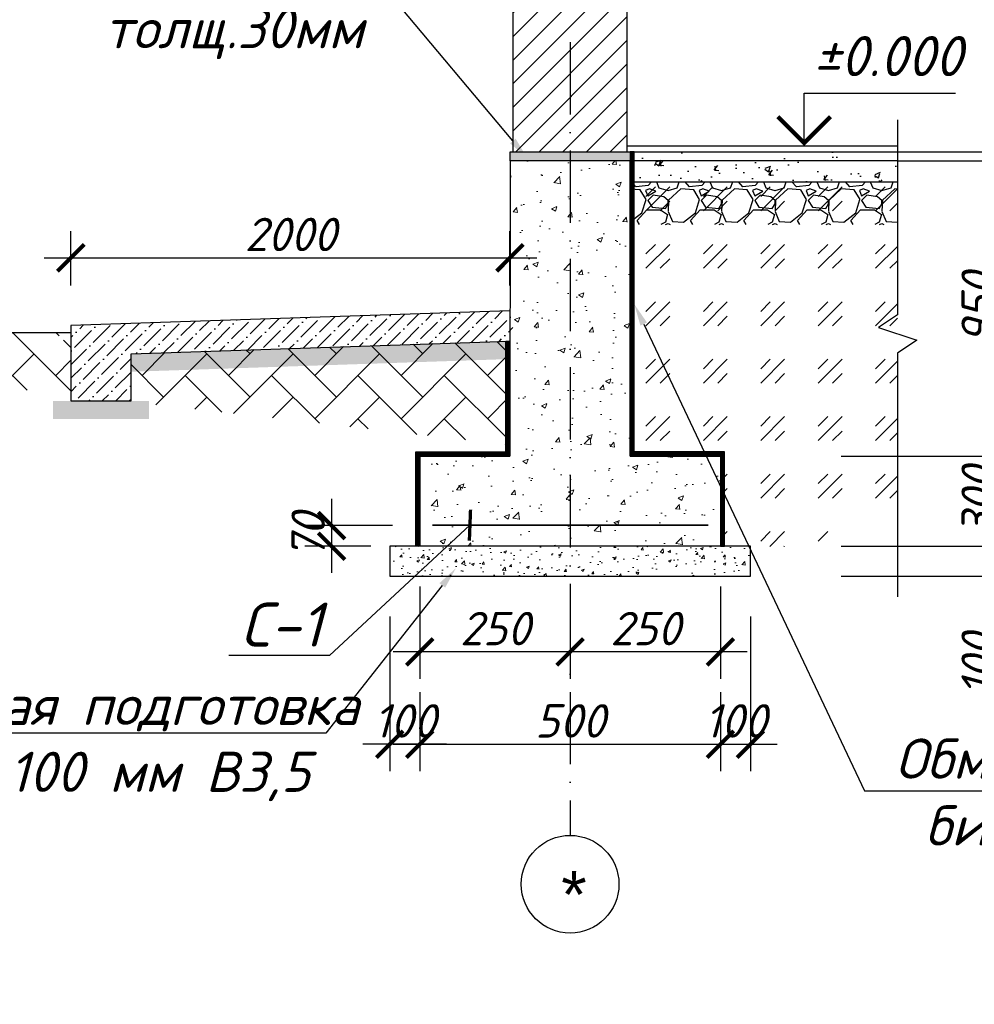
# Model space of a CAD drawing. Header units: millimetres. Extents: x 2063114 to 14983986, y -126020516 to 213791.
# Tile 648 of 656: x 2355949 to 2363093, y 4703 to 12068. Entities that reach past the tile are written whole.
import ezdxf
from ezdxf import colors
from ezdxf.entities.mleader import LeaderData, LeaderLine
from ezdxf.math import Vec2, Vec3

# ---------------------------------------------------------------- set-up
doc = ezdxf.new("R2010")
doc.units = ezdxf.units.MM
doc.linetypes.add('ACAD_ISO10W100', pattern=[18, 12, -3, 0, -3])
doc.layers.get('Defpoints').update_dxf_attribs({"color": 6, "lineweight": 35})
doc.layers.add('.', color=7, linetype='Continuous', lineweight=15)
doc.layers.add('01_Red', color=7, linetype='Continuous')
doc.layers.add('Размеры', color=28, linetype='Continuous')
doc.styles.add('GOST 2.304', font='isocpeur.ttf', dxfattribs={"oblique": 15})
doc.styles.get("Standard").update_dxf_attribs({"font": 'arial.ttf'})
doc.styles.add('V@ler@Live', font='isocpeui.ttf')
doc.dimstyles.new('ISO-25', dxfattribs={"dimtxt": 2.5, "dimasz": 2.5, "dimexe": 1.25, "dimexo": 0.625, "dimtad": 1, "dimtxsty": 'Standard', "dimcen": 2.5, "dimadec": 0, "dimazin": 0, "dimtfac": 1, "dimtmove": 0, "dimatfit": 3, "dimfxl": 1, "dimarcsym": 0})
doc.dimstyles.new('Standard 2304', dxfattribs={"dimtxt": 250, "dimasz": 200, "dimexe": 200, "dimexo": 300, "dimgap": 50, "dimtad": 1, "dimdec": 0, "dimzin": 0, "dimdsep": 46, "dimtxsty": 'GOST 2.304', "dimblk": 'ARCHTICK', "dimcen": 10, "dimdle": 200, "dimclrd": 256, "dimclre": 256, "dimclrt": 256, "dimadec": 0, "dimazin": 0, "dimtfac": 1, "dimtdec": 0, "dimtofl": 0, "dimtmove": 0, "dimatfit": 3, "dimldrblk": 'ARCHTICK', "dimfxl": 1, "dimtolj": 1, "dimtzin": 0, "dimlwd": -1, "dimarcsym": 0})
pattern_1 = [(45, (2018629.8894, 23313.1455), (-4.49012806, 4.49012806), [])]

# ---------------------------------------------------------------- blocks, each defined once
blk = doc.blocks.new('ЦУАУКПКРО')
at = {"color": 5}
blk.add_line((-360.9, 0), (210, 0), dxfattribs=at)
blk.add_lwpolyline([(0, 0), (0, 350), (1007.2, 350)], dxfattribs=at)
at = {"color": 5, "const_width": 28}
blk.add_lwpolyline([(-175, 194.8), (0, 19.8), (175, 194.8)], dxfattribs=at)
blk = doc.blocks.new('цуаупрр')
at = {"layer": '.'}
h = blk.add_hatch(color=256, dxfattribs=at)
h.dxf.hatch_style = 1
h.paths.add_polyline_path([(-399.8, 30), (399.8, 30), (399.8, -30), (-399.8, -30)])
at = {"lineweight": 30}
blk.add_lwpolyline([(-399.8, 30), (399.8, 30), (399.8, -30), (-399.8, -30)], close=True, dxfattribs=at)
blk = doc.blocks.new('*D3586')
at = {"color": 0, "lineweight": -2, "transparency": 16777216}
for p, q in [((2362518.8, 11079.7), (2363298, 11079.7)), ((2363296.7, 11077.2), (2363296.7, 11014.7)), ((2362518.8, 11012.2), (2363298, 11012.2))]:
    blk.add_line(p, q, dxfattribs=at)
at = {"color": 0, "transparency": 16777216}
for points in [[(2363296.3, 11077.2), (2363297.1, 11077.2), (2363296.7, 11079.7)], [(2363296.3, 11014.7), (2363297.1, 11014.7), (2363296.7, 11012.2)]]:
    blk.add_solid(points, dxfattribs=at)
at = {"layer": 'Defpoints', "color": 0, "transparency": 16777216}
for p in [(2362518.2, 11079.7), (2362518.2, 11012.2), (2363296.7, 11012.2)]:
    blk.add_point(p, dxfattribs=at)
at = {"color": 0, "transparency": 16777216, "insert": (2363294.8, 11045.9), "char_height": 2.5, "attachment_point": 5, "rotation": 90}
blk.add_mtext('30', dxfattribs=at)
blk = doc.blocks.new('_ArchTick')
at = {"color": 0, "linetype": 'ByBlock', "const_width": 0.15}
blk.add_lwpolyline([(-0.5, -0.5), (0.5, 0.5)], dxfattribs=at)
blk = doc.blocks.new('*D3587')
at = {"layer": 'Defpoints', "color": 0, "transparency": 16777216}
for p in [(2362518.2, 11012.2), (2361192.9, 8804.6), (2363296.7, 8804.6)]:
    blk.add_point(p, dxfattribs=at)
at = {"layer": 'Размеры', "color": 5, "transparency": 16777216}
blk.add_line((2363296.7, 11212.2), (2363296.7, 8604.6), dxfattribs=at)
at = {"layer": 'Размеры', "color": 5, "lineweight": -2, "transparency": 16777216}
for p, q in [((2362818.2, 11012.2), (2363496.7, 11012.2)), ((2362096.7, 8804.6), (2363496.7, 8804.6))]:
    blk.add_line(p, q, dxfattribs=at)
at = {"layer": 'Размеры', "color": 5, "transparency": 16777216, "xscale": 200, "yscale": 200, "zscale": 200}
for p, rotation in [((2363296.7, 11012.2), 90), ((2363296.7, 8804.6), 270)]:
    blk.add_blockref('_ArchTick', p, dxfattribs=dict(at, rotation=rotation))
at = {"layer": 'Размеры', "color": 5, "transparency": 16777216, "insert": (2363121.7, 9908.4), "char_height": 250, "attachment_point": 5, "rotation": 90, "style": 'GOST 2.304'}
blk.add_mtext('\\A1;950', dxfattribs=at)
blk = doc.blocks.new('*D3569')
at = {"layer": 'Defpoints', "color": 0, "transparency": 16777216}
for p in [(2360743.4, 8804.6), (2361168.8, 8129.6), (2363296.7, 8129.6)]:
    blk.add_point(p, dxfattribs=at)
at = {"layer": 'Размеры', "color": 5, "transparency": 16777216}
blk.add_line((2363296.7, 9004.6), (2363296.7, 7929.6), dxfattribs=at)
at = {"layer": 'Размеры', "color": 5, "lineweight": -2, "transparency": 16777216}
for p, q in [((2362096.7, 8804.6), (2363496.7, 8804.6)), ((2362096.7, 8129.6), (2363496.7, 8129.6))]:
    blk.add_line(p, q, dxfattribs=at)
at = {"layer": 'Размеры', "color": 5, "transparency": 16777216, "xscale": 200, "yscale": 200, "zscale": 200}
for p, rotation in [((2363296.7, 8804.6), 90), ((2363296.7, 8129.6), 270)]:
    blk.add_blockref('_ArchTick', p, dxfattribs=dict(at, rotation=rotation))
at = {"layer": 'Размеры', "color": 5, "transparency": 16777216, "insert": (2363121.7, 8467.1), "char_height": 250, "attachment_point": 5, "rotation": 90, "style": 'GOST 2.304'}
blk.add_mtext('\\A1;300', dxfattribs=at)
blk = doc.blocks.new('*D3570')
at = {"layer": 'Defpoints', "color": 0, "transparency": 16777216}
for p in [(2361168.8, 8129.6), (2361418.3, 7904.6), (2363296.7, 7904.6)]:
    blk.add_point(p, dxfattribs=at)
at = {"layer": 'Размеры', "color": 5, "transparency": 16777216}
for p, q in [((2363296.7, 8329.6), (2363296.7, 7704.6)), ((2363296.7, 6948.1), (2363296.7, 7904.6))]:
    blk.add_line(p, q, dxfattribs=at)
at = {"layer": 'Размеры', "color": 5, "lineweight": -2, "transparency": 16777216}
for p, q in [((2362096.7, 8129.6), (2363496.7, 8129.6)), ((2362096.7, 7904.6), (2363496.7, 7904.6))]:
    blk.add_line(p, q, dxfattribs=at)
at = {"layer": 'Размеры', "color": 5, "transparency": 16777216, "xscale": 200, "yscale": 200, "zscale": 200}
for p, rotation in [((2363296.7, 8129.6), 90), ((2363296.7, 7904.6), 270)]:
    blk.add_blockref('_ArchTick', p, dxfattribs=dict(at, rotation=rotation))
at = {"layer": 'Размеры', "color": 5, "transparency": 16777216, "insert": (2363121.7, 7244.1), "char_height": 250, "attachment_point": 5, "rotation": 90, "style": 'GOST 2.304'}
blk.add_mtext('\\A1;100', dxfattribs=at)
blk = doc.blocks.new('*D3588')
at = {"layer": 'Defpoints', "color": 0, "transparency": 16777216}
for p in [(2360068.3, 8129.6), (2361192.9, 8129.6), (2360068.3, 7338.9)]:
    blk.add_point(p, dxfattribs=at)
at = {"layer": 'Размеры', "color": 5, "lineweight": -2, "transparency": 16777216}
for p, q in [((2360068.3, 7829.6), (2360068.3, 7138.9)), ((2361192.9, 7829.6), (2361192.9, 7138.9))]:
    blk.add_line(p, q, dxfattribs=at)
at = {"layer": 'Размеры', "color": 5, "transparency": 16777216}
blk.add_line((2361392.9, 7338.9), (2359868.3, 7338.9), dxfattribs=at)
at = {"layer": 'Размеры', "color": 5, "transparency": 16777216, "xscale": 200, "yscale": 200, "zscale": 200, "rotation": 180}
blk.add_blockref('_ArchTick', (2360068.3, 7338.9), dxfattribs=at)
at = {"layer": 'Размеры', "color": 5, "transparency": 16777216, "xscale": 200, "yscale": 200, "zscale": 200}
blk.add_blockref('_ArchTick', (2361192.9, 7338.9), dxfattribs=at)
at = {"layer": 'Размеры', "color": 5, "transparency": 16777216, "insert": (2360630.6, 7513.9), "char_height": 250, "attachment_point": 5, "style": 'GOST 2.304'}
blk.add_mtext('\\A1;250', dxfattribs=at)
blk = doc.blocks.new('*D3589')
at = {"layer": 'Defpoints', "color": 0, "transparency": 16777216}
for p in [(2358943.7, 8129.6), (2360068.3, 8129.6), (2358943.7, 7338.9)]:
    blk.add_point(p, dxfattribs=at)
at = {"layer": 'Размеры', "color": 5, "lineweight": -2, "transparency": 16777216}
for p, q in [((2358943.7, 7829.6), (2358943.7, 7138.9)), ((2360068.3, 7829.6), (2360068.3, 7138.9))]:
    blk.add_line(p, q, dxfattribs=at)
at = {"layer": 'Размеры', "color": 5, "transparency": 16777216}
blk.add_line((2360268.3, 7338.9), (2358743.7, 7338.9), dxfattribs=at)
at = {"layer": 'Размеры', "color": 5, "transparency": 16777216, "xscale": 200, "yscale": 200, "zscale": 200, "rotation": 180}
blk.add_blockref('_ArchTick', (2358943.7, 7338.9), dxfattribs=at)
at = {"layer": 'Размеры', "color": 5, "transparency": 16777216, "xscale": 200, "yscale": 200, "zscale": 200}
blk.add_blockref('_ArchTick', (2360068.3, 7338.9), dxfattribs=at)
at = {"layer": 'Размеры', "color": 5, "transparency": 16777216, "insert": (2359506, 7513.9), "char_height": 250, "attachment_point": 5, "style": 'GOST 2.304'}
blk.add_mtext('\\A1;250', dxfattribs=at)
blk = doc.blocks.new('*D3577')
at = {"layer": 'Defpoints', "color": 0, "transparency": 16777216}
for p in [(2358943.7, 7338.9), (2361192.9, 7338.9), (2361192.9, 6648.3)]:
    blk.add_point(p, dxfattribs=at)
at = {"layer": 'Размеры', "color": 5, "lineweight": -2, "transparency": 16777216}
for p, q in [((2358943.7, 7038.9), (2358943.7, 6448.3)), ((2361192.9, 7038.9), (2361192.9, 6448.3))]:
    blk.add_line(p, q, dxfattribs=at)
at = {"layer": 'Размеры', "color": 5, "transparency": 16777216}
blk.add_line((2358743.7, 6648.3), (2361392.9, 6648.3), dxfattribs=at)
at = {"layer": 'Размеры', "color": 5, "transparency": 16777216, "xscale": 200, "yscale": 200, "zscale": 200, "rotation": 180}
blk.add_blockref('_ArchTick', (2358943.7, 6648.3), dxfattribs=at)
at = {"layer": 'Размеры', "color": 5, "transparency": 16777216, "xscale": 200, "yscale": 200, "zscale": 200}
blk.add_blockref('_ArchTick', (2361192.9, 6648.3), dxfattribs=at)
at = {"layer": 'Размеры', "color": 5, "transparency": 16777216, "insert": (2360068.3, 6823.3), "char_height": 250, "attachment_point": 5, "style": 'GOST 2.304'}
blk.add_mtext('\\A1;500', dxfattribs=at)
blk = doc.blocks.new('*D3590')
at = {"layer": 'Defpoints', "color": 0, "transparency": 16777216}
for p in [(2361418.3, 7904.6), (2361192.9, 7338.9), (2361418.3, 6648.3)]:
    blk.add_point(p, dxfattribs=at)
at = {"layer": 'Размеры', "color": 5, "lineweight": -2, "transparency": 16777216}
for p, q in [((2361418.3, 7604.6), (2361418.3, 6448.3)), ((2361192.9, 7038.9), (2361192.9, 6448.3))]:
    blk.add_line(p, q, dxfattribs=at)
at = {"layer": 'Размеры', "color": 5, "transparency": 16777216}
blk.add_line((2360992.9, 6648.3), (2361618.3, 6648.3), dxfattribs=at)
at = {"layer": 'Размеры', "color": 5, "transparency": 16777216, "xscale": 200, "yscale": 200, "zscale": 200, "rotation": 180}
blk.add_blockref('_ArchTick', (2361192.9, 6648.3), dxfattribs=at)
at = {"layer": 'Размеры', "color": 5, "transparency": 16777216, "xscale": 200, "yscale": 200, "zscale": 200}
blk.add_blockref('_ArchTick', (2361418.3, 6648.3), dxfattribs=at)
at = {"layer": 'Размеры', "color": 5, "transparency": 16777216, "insert": (2361305.6, 6823.3), "char_height": 250, "attachment_point": 5, "style": 'GOST 2.304'}
blk.add_mtext('\\A1;100', dxfattribs=at)
blk = doc.blocks.new('*D3578')
at = {"layer": 'Defpoints', "color": 0, "transparency": 16777216}
for p in [(2358718.3, 7904.6), (2358943.7, 7338.9), (2358718.3, 6648.3)]:
    blk.add_point(p, dxfattribs=at)
at = {"layer": 'Размеры', "color": 5, "lineweight": -2, "transparency": 16777216}
for p, q in [((2358718.3, 7604.6), (2358718.3, 6448.3)), ((2358943.7, 7038.9), (2358943.7, 6448.3))]:
    blk.add_line(p, q, dxfattribs=at)
at = {"layer": 'Размеры', "color": 5, "transparency": 16777216}
blk.add_line((2359143.7, 6648.3), (2358518.3, 6648.3), dxfattribs=at)
at = {"layer": 'Размеры', "color": 5, "transparency": 16777216, "xscale": 200, "yscale": 200, "zscale": 200, "rotation": 180}
blk.add_blockref('_ArchTick', (2358718.3, 6648.3), dxfattribs=at)
at = {"layer": 'Размеры', "color": 5, "transparency": 16777216, "xscale": 200, "yscale": 200, "zscale": 200}
blk.add_blockref('_ArchTick', (2358943.7, 6648.3), dxfattribs=at)
at = {"layer": 'Размеры', "color": 5, "transparency": 16777216, "insert": (2358831, 6823.3), "char_height": 250, "attachment_point": 5, "style": 'GOST 2.304'}
blk.add_mtext('\\A1;100', dxfattribs=at)
blk = doc.blocks.new('*D3579')
at = {"layer": 'Defpoints', "color": 0, "transparency": 16777216}
for p in [(2359039.1, 8283.6), (2358283.2, 8129.6), (2358877.3, 8129.6)]:
    blk.add_point(p, dxfattribs=at)
at = {"layer": 'Размеры', "color": 5, "transparency": 16777216}
blk.add_line((2358283.2, 8483.6), (2358283.2, 7929.6), dxfattribs=at)
at = {"layer": 'Размеры', "color": 5, "lineweight": -2, "transparency": 16777216}
for p, q in [((2358739.1, 8283.6), (2358083.2, 8283.6)), ((2358577.3, 8129.6), (2358083.2, 8129.6))]:
    blk.add_line(p, q, dxfattribs=at)
at = {"layer": 'Размеры', "color": 5, "transparency": 16777216, "xscale": 200, "yscale": 200, "zscale": 200}
for p, rotation in [((2358283.2, 8283.6), 90), ((2358283.2, 8129.6), 270)]:
    blk.add_blockref('_ArchTick', p, dxfattribs=dict(at, rotation=rotation))
at = {"layer": 'Размеры', "color": 5, "transparency": 16777216, "insert": (2358108.2, 8206.6), "char_height": 250, "attachment_point": 5, "rotation": 90, "style": 'GOST 2.304'}
blk.add_mtext('\\A1;70', dxfattribs=at)
blk = doc.blocks.new('*D3782')
at = {"layer": 'Defpoints', "color": 0, "transparency": 16777216}
for p in [(2359618.4, 10286.9), (2356332.7, 9779.6), (2359618.4, 9779.3)]:
    blk.add_point(p, dxfattribs=at)
at = {"layer": 'Размеры', "color": 5, "lineweight": -2, "transparency": 16777216}
for p, q in [((2356332.7, 10079.6), (2356332.7, 10486.9)), ((2359618.4, 10079.3), (2359618.4, 10486.9))]:
    blk.add_line(p, q, dxfattribs=at)
at = {"layer": 'Размеры', "color": 5, "transparency": 16777216}
blk.add_line((2356132.7, 10286.9), (2359818.4, 10286.9), dxfattribs=at)
at = {"layer": 'Размеры', "color": 5, "transparency": 16777216, "xscale": 200, "yscale": 200, "zscale": 200, "rotation": 180}
blk.add_blockref('_ArchTick', (2356332.7, 10286.9), dxfattribs=at)
at = {"layer": 'Размеры', "color": 5, "transparency": 16777216, "xscale": 200, "yscale": 200, "zscale": 200}
blk.add_blockref('_ArchTick', (2359618.4, 10286.9), dxfattribs=at)
at = {"layer": 'Размеры', "color": 5, "transparency": 16777216, "insert": (2357975.6, 10461.9), "char_height": 250, "attachment_point": 5, "style": 'GOST 2.304'}
blk.add_mtext('\\A1;2000', dxfattribs=at)

msp = doc.modelspace()

# ---------------------------------------------------------------- hatches: boundary and pattern name
at = {"layer": '.', "true_color": 0xcd6928}
h = msp.add_hatch(dxfattribs=at)
h.set_pattern_fill('ANSI31', color=32, scale=39.375)
h.set_pattern_definition([(45, (1722753.14, -43453.2), (-88.399396, 88.399396), [])])
edge = h.paths.add_edge_path()
edge.add_line((2360496.04916, 12758.40105), (2360148.319, 12758.40105))
edge.add_line((2360148.319, 12758.40105), (2360128.52865, 12901.24519))
edge.add_line((2360128.52865, 12901.24519), (2360068.54916, 12644.826))
edge.add_line((2360068.54916, 12644.826), (2360068.33281, 11161.76017))
edge.add_line((2360068.54916, 11079.63703), (2360496.04916, 11079.63703))
edge.add_line((2360496.04916, 11079.63703), (2360496.04916, 12758.40105))
edge = h.paths.add_edge_path()
edge.add_line((2360068.54916, 12644.826), (2360060.49317, 12610.38571))
edge.add_line((2360060.49317, 12610.38571), (2360048.01343, 12758.33958))
edge.add_line((2360048.01343, 12758.33958), (2359641.04916, 12758.3567))
edge.add_line((2359641.04916, 12758.3567), (2359641.04916, 11109.58626))
edge.add_line((2359641.04916, 11109.58626), (2359641.04916, 11079.63703))
edge.add_line((2359633.9235, 11079.63703), (2360068.54916, 11079.63703))
edge.add_line((2360068.33281, 11161.76017), (2360068.54916, 12644.826))
at = {"layer": '.'}
h = msp.add_hatch(dxfattribs=at)
h.set_pattern_fill('AR-CONC', color=256, scale=2.25)
h.set_pattern_definition([(50, (1722753.14, -56725.54), (409.9155, -35.86294), [42.8625, -471.4875]), (355, (1722753.14, -56725.54), (-79.2977, 429.8779), [34.29, -377.19131]), (100.451445, (1722787.3, -56728.53), (330.6178, 394.01494), [36.42752, -400.70305]), (46.1842, (1722753.14, -56611.24), (609.92784, -94.59524), [64.29375, -707.23125]), (96.63556, (1722803.96, -56619.1), (534.1593, 556.7088), [54.6413, -601.0551]), (351.18415, (1722753.14, -56611.24), (534.1593, 556.7088), [51.4349, -565.7844]), (21, (1722810.3, -56639.82), (341.13238, -230.0967), [42.8625, -471.4875]), (326, (1722810.3, -56639.8), (139.05456, 414.42292), [34.29, -377.19]), (71.451445, (1722838.7, -56659), (480.18694, 184.32623), [36.42752, -400.70236]), (37.5, (1722753.14, -56725.54), (6.949357, 190.248837), [0, -372.618, 0, -382.905, 0, -378.61875]), (7.5, (1722753.14, -56725.54), (150.34424, 225.406293), [0, -218.313, 0, -364.0455, 0, -144.30375]), (327.5, (1722625.69, -56725.54), (305.07884, -12.889674), [0, -142.875, 0, -445.77, 0, -591.5025]), (317.5, (1722568.54, -56725.54), (333.29066, 57.2096), [0, -185.7375, 0, -296.037, 0, -420.0525])])
h.paths.add_polyline_path([(2359618.33281, 8804.63703), (2360518.33281, 8804.63703), (2360518.54916, 11012.16948), (2359618.54916, 11012.16948)])
edge = h.paths.add_edge_path()
edge.add_line((2358943.73887, 8129.63703), (2358943.73887, 8804.63703))
edge.add_line((2358943.73887, 8804.63703), (2361167.7552, 8804.63703))
edge.add_line((2361192.92694, 8804.63703), (2361192.92694, 8129.63703))
edge.add_line((2361192.92694, 8129.63703), (2358966.35417, 8129.63703))
h = msp.add_hatch(dxfattribs=at)
h.set_pattern_fill('AR-CONC', color=256, scale=1.125)
h.set_pattern_definition([(50, (1722753.14, -55150.54), (204.957753, -17.93147), [21.43125, -235.74375]), (355, (1722753.14, -55150.54), (-39.64885, 214.93895), [17.145, -188.59566]), (100.451445, (1722770.22, -55152.04), (165.3089, 197.00747), [18.21376, -200.351525]), (46.1842, (1722753.14, -55093.4), (304.96392, -47.29762), [32.14687, -353.61562]), (96.63556, (1722778.55, -55097.33), (267.07965, 278.35439), [27.32065, -300.52756]), (351.18415, (1722753.14, -55093.4), (267.07965, 278.35439), [25.71746, -282.8922]), (21, (1722781.71, -55107.68), (170.56619, -115.04835), [21.43125, -235.74375]), (326, (1722781.71, -55107.68), (69.52728, 207.21146), [17.145, -188.595]), (71.451445, (1722795.93, -55117.27), (240.09347, 92.163115), [18.21376, -200.35118]), (37.5, (1722753.136, -55150.54), (3.474679, 95.124419), [0, -186.309, 0, -191.4525, 0, -189.309375]), (7.5, (1722753.14, -55150.54), (75.17212, 112.703147), [0, -109.1565, 0, -182.02275, 0, -72.151875]), (327.5, (1722689.414, -55150.54), (152.53942, -6.444837), [0, -71.4375, 0, -222.885, 0, -295.75125]), (317.5, (1722660.84, -55150.54), (166.64533, 28.604802), [0, -92.86875, 0, -148.0185, 0, -210.02625])])
h.paths.add_polyline_path([(2358718.3329, 7904.63703), (2361418.3329, 7904.63703), (2361418.3329, 8129.63703), (2358718.3329, 8129.63703)])
h = msp.add_hatch()
h.set_pattern_fill('AR-CONC', color=256, scale=2.25)
h.set_pattern_definition([(50, (-8839401, -4654118.8), (409.915505, -35.862942), [42.8625, -471.4875]), (355, (-8839401, -4654118.8), (-79.297698, 429.877901), [34.29, -377.191314]), (100.4514447, (-8839366.84, -4654121.8), (330.617806, 394.014941), [36.42752, -400.70305]), (46.1842, (-8839401, -4654004.5), (609.927841, -94.595238), [64.29375, -707.23125]), (96.6355576, (-8839350.2, -4654012.4), (534.1593, 556.70878), [54.641302, -601.055118]), (351.184151, (-8839401, -4654004.5), (534.1593, 556.70878), [51.434926, -565.784396]), (21, (-8839343.85, -4654033.07), (341.13238, -230.096696), [42.8625, -471.4875]), (326, (-8839343.85, -4654033.07), (139.054564, 414.422923), [34.29, -377.19]), (71.451445, (-8839315.43, -4654052.25), (480.186943, 184.32623), [36.42752, -400.702359]), (37.5, (-8839401, -4654118.8), (6.9493573, 190.2488372), [0, -372.6179995, 0, -382.9049995, 0, -378.6187495]), (7.5, (-8839401, -4654118.8), (150.3442405, 225.406293), [0, -218.3129997, 0, -364.0454996, 0, -144.30375]), (327.5, (-8839528.45, -4654118.8), (305.0788388, -12.889674), [0, -142.875, 0, -445.7699995, 0, -591.5024993]), (317.5, (-8839585.6, -4654118.8), (333.290658, 57.209605), [0, -185.7375, 0, -296.0369996, 0, -420.0524995])])
h.paths.add_polyline_path([(2362518.21489, 10854.66948), (2362518.21489, 11079.66948), (2360518.33281, 11079.66948), (2360518.33281, 10854.66948)])
h = msp.add_hatch()
h.set_pattern_fill('GRAVEL', color=256, scale=15.75)
h.set_pattern_definition([(228.0127875, (-8839112.968, -4653718.75), (-3200.399996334, -3600.44999537), [53.821127, -5328.301167]), (184.969741, (-8839148.972, -4653758.754), (4800.599992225, 400.0500223), [92.358743, -9143.51269]), (132.5104471, (-8839240.984, -4653766.755), (4000.499996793, -4400.549993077), [65.123339, -6447.218832]), (267.273689, (-8839397.003, -4653866.768), (400.050000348, 8000.999990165), [84.105712, -8326.463884]), (292.83365418, (-8839401.004, -4653950.778), (-2000.24999772, 4800.599994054), [82.472308, -8164.76971]), (357.273689, (-8839369, -4654026.788), (-8000.999990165, 400.050000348), [84.105712, -8326.463884]), (37.69424047, (-8839284.99, -4654030.788), (-5200.649993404, -4000.499995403), [111.225501, -11011.315649]), (72.25532837, (-8839196.978, -4653962.78), (2800.349997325, 8801.099988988), [105.008324, -10395.827902]), (121.42956562, (-8839164.974, -4653862.767), (-3200.399996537, 5200.649993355), [84.390547, -8354.673437]), (175.2363583, (-8839208.98, -4653790.76), (4400.54999455, -400.0500002), [96.344841, -4720.895064]), (222.3974378, (-8839304.992, -4653782.757), (-4800.59999397, -4400.549994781), [124.594772, -12334.891656]), (138.81407483, (-8839000.954, -4653870.77), (-2800.3499964, 2400.29999726), [42.525715, -4210.064112]), (171.4692344, (-8839032.958, -4653842.765), (5200.649993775, -800.099998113), [80.904912, -8009.605632]), (225, (-8839112.97, -4653830.76), (-6e-14, -400.0499995), [56.575471, -509.180664]), (203.1985905, (-8839140.97, -4653782.76), (2000.2499976, 800.09999888), [30.467008, -3016.22302]), (291.8014095, (-8839168.975, -4653794.76), (-400.0499996, 1200.1499985), [43.086585, -2111.248593]), (30.9637565, (-8839152.97, -4653834.764), (1200.14999856, 800.09999898), [69.980346, -2262.691956]), (161.5650512, (-8839092.97, -4653798.76), (800.099999, -400.0499995), [50.602724, -1214.466452]), (16.38954033, (-8839401.004, -4653794.76), (4000.499995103, 1200.14999853), [70.88886, -7018.015192]), (70.34617594, (-8839332.995, -4653774.756), (-1600.19999819, -4400.54999456), [59.471833, -5887.698962]), (293.1985905, (-8839092.965, -4653718.75), (-800.09999888, 2000.2499976), [60.933616, -2985.756412]), (343.61045967, (-8839068.962, -4653774.756), (-4000.499995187, 1200.14999825), [70.88886, -7018.015192]), (339.4439548, (-8839401.004, -4654042.79), (-2000.24999755, 800.09999902), [68.360544, -3349.66815]), (294.7751406, (-8839336.996, -4654066.793), (-2000.24999993, 4400.54999353), [57.278359, -5670.56595]), (66.8014095, (-8839088.965, -4654118.8), (800.0999989, 2000.2499976), [60.933616, -2985.756412]), (17.35402464, (-8839064.962, -4654062.792), (-5200.64999353, -1600.199998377), [67.060781, -6638.999209]), (69.4439548, (-8839284.99, -4654118.8), (-800.09999903, -2000.24999755), [34.180272, -3383.848422]), (101.3099325, (-8839112.97, -4654118.8), (-400.0499995, 1600.19999804), [20.39855, -2019.464204]), (165.9637565, (-8839116.97, -4654098.8), (1200.1499985, -400.0499995), [82.472308, -1566.976096]), (186.00900596, (-8839196.978, -4654078.794), (4000.499995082, 400.04999972), [76.429552, -7566.514957]), (303.6900675, (-8839152.97, -4653870.77), (-400.0499996, 800.099999), [57.696011, -1384.704775]), (353.15722659, (-8839120.969, -4653918.774), (6800.849991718, -800.099998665), [100.73019, -9972.271416]), (60.9453959, (-8839020.956, -4653930.776), (-1600.19999809, -2800.34999655), [41.187548, -4077.579285]), (90, (-8839000.95, -4653894.77), (-400.05, 400.05), [24.003, -376.047]), (120.25643716, (-8839204.98, -4654066.793), (1600.199997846, -2800.349996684), [55.576546, -5502.095665]), (48.0127875, (-8839232.983, -4654018.787), (3200.39999635, 3600.44999536), [107.642253, -5274.48004]), (0, (-8839160.97, -4653938.78), (400.05, 400.05), [104.013, -296.037]), (325.3048465, (-8839056.96, -4653938.777), (4000.49999662, -2800.34999441), [63.253506, -6262.092376]), (254.0546041, (-8839004.954, -4653974.78), (-400.04999948, -1600.19999805), [58.24808, -2854.159878]), (207.64597536, (-8839020.956, -4654030.788), (-7600.949990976, -4000.499994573), [94.837853, -9388.963135]), (175.42607874, (-8839104.967, -4654074.794), (-5200.649993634, 400.04999951), [100.33214, -9932.870805])])
edge = h.paths.add_edge_path()
edge.add_line((2362518.21489, 10629.66948), (2362518.21489, 10854.66948))
edge.add_line((2362518.21489, 10854.66948), (2360518.33281, 10854.66948))
edge.add_line((2360518.33281, 10854.66948), (2360518.33281, 10629.66948))
edge.add_line((2360518.33281, 10537.15007), (2362518.21489, 10537.15007))
at = {"ltscale": 100}
h = msp.add_hatch(dxfattribs=at)
h.set_pattern_fill('GOST_GLASS', color=34, scale=50.625)
h.set_pattern_definition([(45, (1706833.88, -55944.97), (429.56737, 0), [253.125, -354.375]), (45, (1706941.27, -55944.97), (429.56737, 0), [101.25, -506.25]), (45, (1706833.88, -55837.58), (429.56737, 0), [101.25, -506.25])])
edge = h.paths.add_edge_path()
edge.add_line((2360518.33281, 10090.32722), (2360518.33281, 8804.63703))
edge.add_line((2360518.33281, 8804.63703), (2361192.92694, 8804.63703))
edge.add_line((2361195.73572, 8804.63703), (2361192.92694, 8129.09867))
edge.add_line((2361192.92694, 8129.09867), (2361868.33281, 8128.56032))
edge.add_line((2361868.33281, 8128.56032), (2362518.21489, 8449.69037))
edge.add_line((2362518.21489, 8449.69037), (2362518.21489, 10854.66948))
edge.add_line((2362518.21489, 10854.66948), (2360518.33281, 10854.66948))
h = msp.add_hatch()
h.set_pattern_fill('ANSI36', color=252, scale=22.5)
h.set_pattern_definition([(45, (1530811.31, 393169.1), (37.8854555, 138.913337), [178.59375, -35.71875, 0, -35.71875])])
h.paths.add_polyline_path([(2356332.70541, 9779.63703), (2356334.95541, 9217.21206), (2356782.70541, 9217.21206), (2356782.70541, 9569.64424), (2359640.83281, 9664.96098), (2359640.83281, 9889.96098)])
at = {"lineweight": 25}
h = msp.add_hatch(dxfattribs=at)
h.set_pattern_fill('AR-HBONE', color=34, scale=2.248918, style=0)
h.set_pattern_definition([(45, (3167930.76, -644939.46), (3e-14, 323.13379), [685.47029, -228.4901]), (135, (3168092.32, -644777.89), (3e-14, 323.13379), [685.47029, -228.4901])])
h.paths.add_polyline_path([(2359618.33281, 9664.21062), (2356782.70541, 9569.64424), (2356782.70541, 9217.21206), (2356709.88932, 9217.21206), (2359618.33281, 8887.46198)])
h.paths.add_polyline_path([(2356332.70541, 9259.97598), (2356332.70541, 9672.21262), (2356244.95541, 9672.21262), (2356244.95541, 9729.63703), (2355104.97107, 9729.63703), (2355095.18361, 9400.28227)])
h = msp.add_hatch()
h.set_pattern_fill('GRAVEL', color=252, scale=6.75)
h.set_pattern_definition([(228.0127875, (1530934.751, 393340.548), (-1371.60000009, -1543.04999988), [23.066197, -2283.557646]), (184.969741, (1530919.32, 393323.4035), (2057.39999916, 171.450009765), [39.58232, -3918.6483]), (132.5104471, (1530879.887, 393319.974), (1714.5000007, -1885.94999932), [27.910003, -2763.09379]), (267.273689, (1530813.021, 393277.112), (171.45000036, 3428.99999994), [36.045305, -3568.484526]), (292.8336542, (1530811.307, 393241.1075), (-857.25000006, 2057.399999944), [35.345275, -3499.187023]), (357.273689, (1530825.023, 393208.532), (-3428.99999994, 171.45000036), [36.045305, -3568.484526]), (37.6942405, (1530861.027, 393206.8175), (-2228.849999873, -1714.500000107), [47.668072, -4719.135284]), (72.2553284, (1530898.746, 393235.964), (1200.150000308, 3771.89999985), [45.003568, -4455.35482]), (121.4295656, (1530912.462, 393278.8265), (-1371.60000018, 2228.84999985), [36.167377, -3580.574335]), (175.2363583, (1530893.603, 393309.687), (1885.94999995, -171.4500003), [41.290646, -2023.240744]), (222.3974378, (1530852.455, 393313.1165), (-2057.39999991, -1885.950000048), [53.39776, -5286.382145]), (138.8140748, (1530982.757, 393275.397), (-1200.1499999, 1028.70000007), [18.225306, -1804.313193]), (171.4692344, (1530969.041, 393287.399), (2228.85000003, -342.89999961), [34.673534, -3432.688132]), (225, (1530934.75, 393292.54), (-2e-14, -171.45), [24.24663, -218.220285]), (203.1985905, (1530922.75, 393313.116), (857.25, 342.89999994), [13.05729, -1292.66701]), (291.8014095, (1530910.748, 393307.973), (-171.45, 514.35), [18.46568, -904.820827]), (30.9637565, (1530917.606, 393290.828), (514.35, 342.9), [29.991577, -969.725125]), (161.565051, (1530943.323, 393306.26), (342.9, -171.45), [21.686882, -520.485623]), (16.3895403, (1530811.307, 393307.973), (1714.49999998, 514.34999999), [30.38094, -3007.7208]), (70.346176, (1530840.453, 393316.545), (-685.80000005, -1885.94999995), [25.48793, -2523.299558]), (293.1985905, (1530943.323, 393340.548), (-342.89999994, 857.25), [26.114407, -1279.609892]), (343.6104597, (1530953.61, 393316.545), (-1714.50000001, 514.34999987), [30.38094, -3007.7208]), (339.4439548, (1530811.307, 393201.674), (-857.25, 342.9), [29.297376, -1435.572066]), (294.7751406, (1530838.739, 393191.387), (-857.25000101, 1885.94999951), [24.547868, -2430.242553]), (66.8014095, (1530945.038, 393169.098), (342.89999994, 857.25), [26.114407, -1279.609892]), (17.3540246, (1530955.325, 393193.101), (-2228.84999993, -685.80000014), [28.740335, -2845.28538]), (69.4439548, (1530861.027, 393169.098), (-342.9, -857.25), [14.648688, -1450.220754]), (101.3099325, (1530934.75, 393169.1), (-171.45, 685.8), [8.742235, -865.48466]), (165.9637565, (1530933.036, 393177.67), (514.35, -171.45), [35.345275, -671.561185]), (186.009006, (1530898.746, 393186.2435), (1714.49999997, 171.45000009), [32.755522, -3242.792128]), (303.6900675, (1530917.606, 393275.397), (-171.45, 342.9), [24.726862, -593.444904]), (353.1572266, (1530931.322, 393254.8235), (2914.64999998, -342.899999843), [43.17008, -4273.830612]), (60.945396, (1530974.184, 393249.68), (-685.8, -1200.14999997), [17.651806, -1747.53398]), (90, (1530982.76, 393265.11), (-171.45, 171.45), [10.287, -161.163]), (120.2564372, (1530895.317, 393191.387), (685.7999999, -1200.15000003), [23.81852, -2358.041002]), (48.0127875, (1530883.316, 393211.961), (1371.6000001, 1543.04999988), [46.132394, -2260.49145]), (0, (1530914.18, 393246.25), (171.45, 171.45), [44.577, -126.873]), (325.3048465, (1530958.754, 393246.251), (1714.50000063, -1200.14999906), [27.108645, -2683.75388]), (254.054604, (1530981.042, 393230.82), (-171.45, -685.8), [24.963463, -1223.211378]), (207.6459754, (1530974.184, 393206.8175), (-3257.55000008, -1714.49999975), [40.644794, -4023.84135]), (175.4260787, (1530938.18, 393187.958), (-2228.84999997, 171.45), [42.99949, -4256.944636])])
h.paths.add_polyline_path([(2356917.70541, 9217.21206), (2356197.70541, 9217.21206), (2356197.70541, 9082.21206), (2356917.70541, 9082.21206)])
h.paths.add_polyline_path([(2359618.33281, 9529.96098), (2359618.33281, 9664.96098), (2356782.70541, 9569.64424), (2356782.70541, 9434.64424)])
at = {"layer": '01_Red'}
h = msp.add_hatch(dxfattribs=at)
h.set_pattern_fill('ANSI31', color=5, scale=2)
h.set_pattern_definition(pattern_1)
edge = h.paths.add_edge_path()
edge.add_line((2361535.42685, 8129.63703), (2361192.92694, 8129.63703))
edge.add_line((2361192.92694, 8129.63703), (2361192.92694, 8804.63703))
edge.add_line((2361222.92694, 8804.63703), (2360518.33281, 8804.63703))
edge.add_line((2360518.33281, 8804.63703), (2360518.33281, 11079.66948))
edge.add_line((2360518.33281, 11079.66948), (2360548.33281, 11079.66948))
edge.add_line((2360548.33281, 11079.66948), (2360548.33281, 8834.63703))
edge.add_line((2360548.33281, 8834.63703), (2361222.92694, 8834.63703))
edge.add_line((2361222.92694, 8834.63703), (2361222.92694, 8129.63703))
h = msp.add_hatch(dxfattribs=at)
h.set_pattern_fill('ANSI31', color=5, scale=2)
h.set_pattern_definition(pattern_1)
h.paths.add_polyline_path([(2359618.33281, 9664.21062), (2359588.33281, 9664.21062), (2359588.33281, 8834.63703), (2358913.73887, 8834.63703), (2358913.73887, 8129.63703), (2358943.73887, 8129.63703), (2358943.73887, 8804.63703), (2359618.33281, 8804.63703)])

# ---------------------------------------------------------------- linework, layer by layer
at = {"lineweight": 30, "ltscale": 100}
for p, q in [((2359641.04916, 11079.63703), (2359641.04916, 12758.35581)), ((2360496.04916, 11079.63703), (2360496.04916, 12758.40105))]:
    msp.add_line(p, q, dxfattribs=at)
at = {"color": 1, "linetype": 'ACAD_ISO10W100', "ltscale": 45}
msp.add_line((2360068.33281, 11899.36864), (2360068.33281, 5966.94228), dxfattribs=at)
at = {"lineweight": 30}
for p, q in [((2360496.04916, 11124.66948), (2362518.21489, 11124.66948)), ((2355104.97107, 9729.63703), (2356332.70541, 9729.63703))]:
    msp.add_line(p, q, dxfattribs=at)
for p, q in [((2360518.33281, 11079.66948), (2362518.21489, 11079.66948)), ((2362518.21489, 11012.16948), (2360518.33281, 11012.16948)), ((2360518.33281, 10854.66948), (2362518.21489, 10854.66948))]:
    msp.add_line(p, q)
at = {"color": 5, "lineweight": 35}
msp.add_line((2359039.12548, 8287.06131), (2361102.45285, 8287.06131), dxfattribs=at)
at = {"color": 5}
msp.add_lwpolyline([(2362518.21489, 11319.5144), (2362518.21489, 9861.68138), (2362374.76539, 9766.04839), (2362661.66438, 9670.41539), (2362518.21489, 9574.78239), (2362518.21489, 7750.39732)], dxfattribs=at)
for points in [[(2361222.92694, 8129.63703), (2361222.92694, 8834.63703), (2360548.33281, 8834.63703), (2360548.33281, 11079.66948), (2360518.33281, 11079.66948), (2360518.33281, 8804.63703), (2361192.92694, 8804.63703), (2361192.92694, 8129.63703)], [(2358913.73887, 8129.63703), (2358913.73887, 8834.63703), (2359588.33281, 8834.63703), (2359588.33281, 9664.21062), (2359618.33281, 9664.21062), (2359618.33281, 8804.63703), (2358943.73887, 8804.63703), (2358943.73887, 8129.63703)]]:
    msp.add_lwpolyline(points, close=True)
at = {"lineweight": 30}
for points in [[(2360518.33281, 8804.63703), (2360518.54916, 11012.16948), (2359618.54916, 11012.16948), (2359618.33281, 8804.63703)], [(2359618.33281, 9889.96098), (2356332.70541, 9779.63703), (2356332.70541, 9217.21206), (2356782.70541, 9217.21206), (2356782.70541, 9569.64424), (2359618.33281, 9664.21062)], [(2360518.33281, 8804.63703), (2361192.92694, 8804.63703), (2361192.92694, 8129.63703), (2358943.73887, 8129.63703), (2358943.73887, 8804.63703), (2359618.33281, 8804.63703)]]:
    msp.add_lwpolyline(points, dxfattribs=at)
msp.add_lwpolyline([(2358718.3329, 7904.63703), (2361418.3329, 7904.63703), (2361418.3329, 8129.63703), (2358718.3329, 8129.63703)], close=True, dxfattribs=at)
msp.add_circle((2360068.33281, 5601.34431), 365.59797, dxfattribs=at)

# ---------------------------------------------------------------- block references
at = {"xscale": 1.1249999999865, "yscale": 1.1249999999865, "zscale": 1.1249999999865}
for name, p in [('ЦУАУКПКРО', (2361819.4874, 11124.34496)), ('цуаупрр', (2360068.54916, 11045.90325))]:
    msp.add_blockref(name, p, dxfattribs=at)

# ---------------------------------------------------------------- texts
at = {"lineweight": 20, "insert": (2321764.26324, 21343.40129), "char_height": 280, "width": 12078.4091668, "attachment_point": 1, "style": 'V@ler@Live'}
msp.add_mtext("\\A1;\\pi3133.94221;{\\fISOCPEUR|b1|i1|c204|p34;\\LSuniy asos qalinligi topish hisobi:\\P\\pi4522.83599;}H{\\H0.7x;\\S^ s;}=(P-P{\\H0.7x;\\S^ SL;})*b/P{\\H0.7x;\\S^ SL;}\\P\\pi-840,l1120,t1120;1.^IH{\\H0.7x;\\S^ s;}-Suniy asos balandligi.\\P2.^IP-Poydevorga tushayotgan eng og'ir yuk-{\\C1;13.55 тонна.}\\P3.^IP{\\H0.7x;\\S^ SL;}-Cho'kishning nisbiy deformatsiyasi (относительная деформация просадачности)- {\\C1;МПа-0.06\\P}4.^Ib- eng katta poydevor eni-{\\C1;2.70 metr.}", dxfattribs=at)
at = {"insert": (2363002.57333, 11946.05341), "char_height": 300, "width": 719.9188898, "attachment_point": 3, "style": 'V@ler@Live'}
msp.add_mtext('%%P0.000', dxfattribs=at)
at = {"insert": (2360096.98042, 5524.12391), "char_height": 350, "attachment_point": 5}
msp.add_mtext('*', dxfattribs=at)

# ---------------------------------------------------------------- dimensions: what is measured, and where the dimension line sits
dim = msp.add_linear_dim(base=(2363296.71075, 11012.16948), p1=(2362518.21489, 11079.66948), p2=(2362518.21489, 11012.16948), angle=90, text='30', dimstyle='ISO-25')
dim.commit()
dim.dimension.update_dxf_attribs({"geometry": '*D3586', "text_midpoint": (2363296.71075, 11045.91948), "dimtype": 160})
at = {"layer": 'Размеры', "color": 5}
dim = msp.add_linear_dim(base=(2363296.71075, 8804.63703), p1=(2362518.21489, 11012.16948), p2=(2361192.92694, 8804.63703), angle=90, text='950', dimstyle='Standard 2304', override={"dimclrd": 5, "dimclre": 5, "dimclrt": 5, "dimtmove": 1, "dimfxl": 1200, "dimfxlon": 1}, dxfattribs=at)
dim.commit()
dim.dimension.update_dxf_attribs({"geometry": '*D3587', "text_midpoint": (2363121.71075, 9908.40325)})
for base, p1, p2, text, picture, middle in [((2359618.42833, 10286.93319), (2356332.70541, 9779.63703), (2359618.42833, 9779.31501), '2000', '*D3782', (2357975.56687, 10461.93319)), ((2361192.92694, 6648.25), (2358943.73887, 7338.88105), (2361192.92694, 7338.88105), '500', '*D3577', (2360068.3329, 6823.25))]:
    dim = msp.add_linear_dim(base=base, p1=p1, p2=p2, text=text, dimstyle='Standard 2304', override={"dimclrd": 5, "dimclre": 5, "dimclrt": 5, "dimtmove": 1, "dimfxl": 1200, "dimfxlon": 1}, dxfattribs=at)
    dim.commit()
    dim.dimension.update_dxf_attribs({"geometry": picture, "text_midpoint": middle})
for base, p1, p2, angle, text, picture, middle in [((2363296.71075, 8129.63703), (2360743.42685, 8804.63703), (2361168.83281, 8129.63703), 90, '300', '*D3569', (2363296.71075, 8467.13703)), ((2358283.20039, 8129.63703), (2359039.12548, 8283.56299), (2358877.34193, 8129.63703), 90, '70', '*D3579', (2358283.20039, 8206.60001)), ((2363296.71075, 7904.63703), (2361168.83281, 8129.63703), (2361418.3329, 7904.63703), 90, '100', '*D3570', (2363296.71075, 7244.12599)), ((2358718.3329, 6648.25), (2358943.73887, 7338.88105), (2358718.3329, 7904.63703), 180, '100', '*D3578', (2358831.03589, 6648.25))]:
    dim = msp.add_linear_dim(base=base, p1=p1, p2=p2, angle=angle, text=text, dimstyle='Standard 2304', override={"dimclrd": 5, "dimclre": 5, "dimclrt": 5, "dimtmove": 1, "dimfxl": 1200, "dimfxlon": 1}, dxfattribs=at)
    dim.commit()
    dim.dimension.update_dxf_attribs({"geometry": picture, "text_midpoint": middle, "dimtype": 160})
for base, p1, p2, text, picture, middle in [((2358943.73887, 7338.88105), (2360068.3329, 8129.63703), (2358943.73887, 8129.63703), '250', '*D3589', (2359506.03589, 7338.88105)), ((2360068.3329, 7338.88105), (2361192.92694, 8129.63703), (2360068.3329, 8129.63703), '250', '*D3588', (2360630.62992, 7338.88105)), ((2361418.3329, 6648.25), (2361192.92694, 7338.88105), (2361418.3329, 7904.63703), '100', '*D3590', (2361305.62992, 6648.25))]:
    dim = msp.add_linear_dim(base=base, p1=p1, p2=p2, text=text, dimstyle='Standard 2304', override={"dimclrd": 5, "dimclre": 5, "dimclrt": 5, "dimtmove": 1, "dimfxl": 1200, "dimfxlon": 1}, dxfattribs=at)
    dim.commit()
    dim.dimension.update_dxf_attribs({"geometry": picture, "text_midpoint": middle, "dimtype": 160})

# ---------------------------------------------------------------- leaders
at = {"color": 5, "ltscale": 100}
ml = msp.add_multileader_mtext('Standard', dxfattribs=at)
ml.set_content('{\\C256;Г.И. -0.05\\Pтолщ.30мм}', color=5, style='V@ler@Live')
ml.set_leader_properties()
ml.build(insert=Vec2(0, 0))
ml.multileader.update_dxf_attribs({"text_left_attachment_type": 6, "text_right_attachment_type": 6, "arrow_head_size": 165})
ctx = ml.context
ctx.base_point, ctx.char_height, ctx.arrow_head_size, ctx.landing_gap_size, ctx.plane_origin = Vec3(2356537.3952, 12294.80733), 300, 165, 44, Vec3(2354371.22547, 15373.78463)
ctx.left_attachment, ctx.right_attachment = 6, 6
notes = []
notes.append((ctx, [(0, (1, 1, 0), (2358689.07702, 12294.80733), (-1, 0), 8, [(0, [(2359745.91062, 11034.65866)], 0, [])])]))
ctx.mtext.insert, ctx.mtext.flow_direction = Vec3(2356581.3952, 12654.80733), 5
ml = msp.add_multileader_mtext('Standard', dxfattribs=at)
ml.set_content('\\pxqc,t0;{\\C256;Обмазать горячим битумом за два раза.}', color=5, style='V@ler@Live')
ml.set_leader_properties()
ml.build(insert=Vec2(0, 0))
ml.multileader.update_dxf_attribs({"text_left_attachment_type": 6, "text_right_attachment_type": 6, "arrow_head_size": 165})
ctx = ml.context
ctx.base_point, ctx.char_height, ctx.arrow_head_size, ctx.landing_gap_size, ctx.plane_origin = Vec3(2362280.36327, 6301.22328), 300, 165, 44, Vec3(2359297.91171, 10685.46732)
ctx.left_attachment, ctx.right_attachment = 6, 6
notes.append((ctx, [(1, (1, 1, 0), (2362272.36327, 6301.22328), (1, 0), 8, [(0, [(2360548.33281, 9940.56275)], 0, [])])]))
ctx.mtext.insert, ctx.mtext.width, ctx.mtext.flow_direction = Vec3(2362324.36327, 6691.22328), 3798.4647694, 5
ml = msp.add_multileader_mtext('Standard', dxfattribs=at)
ml.set_content('{\\C256;С-1}', color=5, style='V@ler@Live')
ml.set_leader_properties()
ml.set_arrow_properties(name='ARCHTICK')
ml.build(insert=Vec2(0, 0))
ml.multileader.update_dxf_attribs({"text_left_attachment_type": 6, "text_right_attachment_type": 6, "arrow_head_size": 165})
ctx = ml.context
ctx.base_point, ctx.char_height, ctx.arrow_head_size, ctx.landing_gap_size, ctx.plane_origin = Vec3(2357477.47611, 7312.32421), 330, 165, 44, Vec3(2360447.91171, 9274.55237)
ctx.left_attachment, ctx.right_attachment, ctx.text_align_type = 6, 6, 2
notes.append((ctx, [(0, (1, 1, 0), (2358267.02611, 7312.32421), (-1, 0), 8.8, [(0, [(2359318.81503, 8287.06131)], 0, [])])]))
ctx.mtext.insert, ctx.mtext.alignment, ctx.mtext.flow_direction = Vec3(2358214.22611, 7708.32421), 3, 5
ml = msp.add_multileader_mtext('Standard', dxfattribs=at)
ml.set_content('{\\C0;Бетонная подготовка толщ.100 мм В3,5 }', color=5, style='V@ler@Live')
ml.set_leader_properties()
ml.build(insert=Vec2(0, 0))
ml.multileader.update_dxf_attribs({"text_left_attachment_type": 6, "text_right_attachment_type": 6, "arrow_head_size": 165})
ctx = ml.context
ctx.base_point, ctx.char_height, ctx.arrow_head_size, ctx.landing_gap_size, ctx.plane_origin = Vec3(2354763.99923, 6732.5587), 300, 165, 44, Vec3(2362364.07493, 10803.15693)
ctx.left_attachment, ctx.right_attachment, ctx.text_align_type = 6, 6, 1
notes.append((ctx, [(1, (1, 1, 0), (2358239.54468, 6732.5587), (-1, 0), 8, [(0, [(2359214.19739, 7966.10481)], 0, [])])]))
ctx.mtext.insert, ctx.mtext.width, ctx.mtext.alignment, ctx.mtext.flow_direction = Vec3(2356497.77196, 7092.5587), 4104.791482, 2, 5
for ctx, leaders in notes:
    for number, flags, end, landing, length, lines in leaders:
        leader = LeaderData()
        leader.index, (leader.has_last_leader_line, leader.has_dogleg_vector, leader.attachment_direction) = number, flags
        leader.last_leader_point, leader.dogleg_vector, leader.dogleg_length = Vec3(end), Vec3(landing), length
        for number, points, colour, breaks in lines:
            line = LeaderLine()
            line.index, line.vertices, line.color, line.breaks = number, Vec3.list(points), colors.encode_raw_color(colour), breaks
            leader.lines.append(line)
        ctx.leaders.append(leader)

doc.saveas('drawing.dxf')
